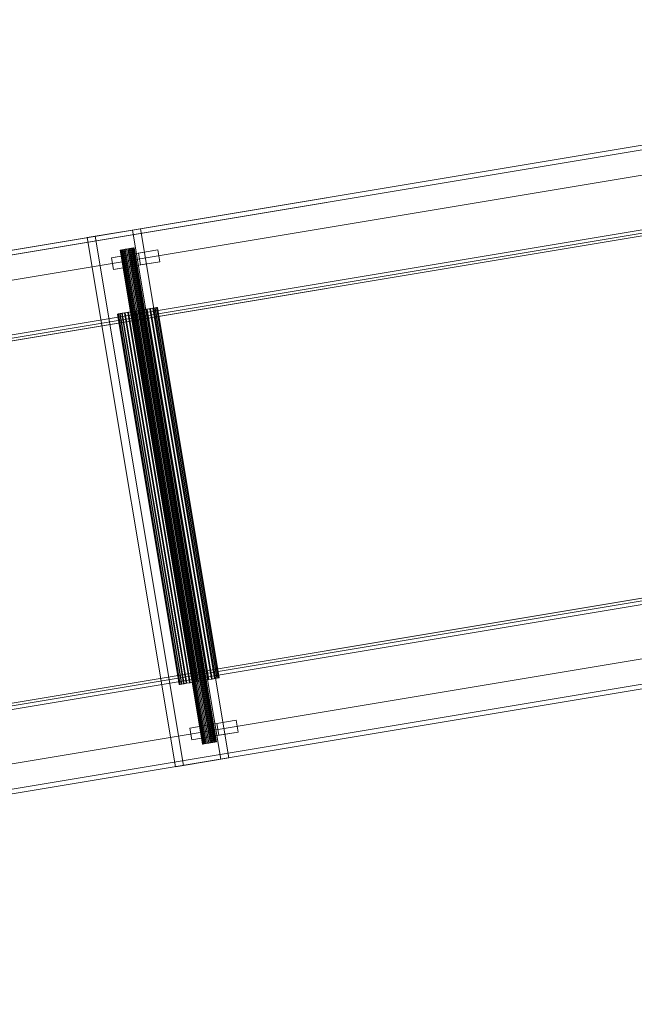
# Model space of a CAD drawing. Header units: millimetres. Extents: x -2233 to 61924, y -68080 to 6847.
# Tile 644 of 656: x 26573 to 27088, y -16644 to -15818. Entities that reach past the tile are written whole.
import ezdxf

# ---------------------------------------------------------------- set-up
doc = ezdxf.new("R2010")
doc.units = ezdxf.units.MM
doc.layers.add('superior_C10', color=7, linetype='Continuous', lineweight=0)

msp = doc.modelspace()

# ---------------------------------------------------------------- linework, layer by layer
at = {"layer": 'superior_C10'}
for p, q in [((18864.301, -17294.513), (27697.162, -15822.369)), ((27698.776, -15822.1), (18865.914, -17294.244)), ((18891.2, -17290.03), (27724.061, -15817.886)), ((27725.675, -15817.617), (18892.814, -17289.761)), ((18893.471, -17293.706), (27726.332, -15821.563)), ((27697.819, -15826.315), (18864.958, -17298.459)), ((27701.272, -15847.029), (18868.411, -17319.173)), ((18870.024, -17318.904), (27702.886, -15846.76)), ((27728.171, -15842.546), (18895.31, -17314.69)), ((18896.924, -17314.421), (27729.785, -15842.277)), ((18961.084, -17354.417), (27661.084, -15904.417)), ((27661.891, -15904.283), (18961.891, -17354.283)), ((18988.79, -17349.799), (27688.79, -15899.799)), ((27689.597, -15899.665), (18989.597, -17349.665)), ((19045.715, -17335.243), (27631.834, -15904.223)), ((27641.249, -15902.654), (19055.13, -17333.674)), ((19055.623, -17336.633), (27641.742, -15905.613)), ((27632.328, -15907.182), (19046.208, -17338.202)), ((19054.413, -17338.862), (27621.552, -15911.006)), ((27622.359, -15910.871), (19055.22, -17338.728)), ((26629.215, -16000.361), (26667.175, -15994.034)), ((26673.9, -15992.913), (26635.94, -15999.24)), ((26673.9, -15992.913), (26667.175, -15994.034)), ((26667.175, -15994.034), (26741.155, -16437.911)), ((26747.88, -16436.79), (26673.9, -15992.913)), ((26629.215, -16000.361), (26635.94, -15999.24)), ((26703.194, -16444.238), (26629.215, -16000.361)), ((26635.94, -15999.24), (26709.919, -16443.117)), ((26649.51, -16017.254), (26672.286, -16013.458)), ((26657.072, -16010.925), (26656.866, -16010.959)), ((26656.866, -16010.959), (26656.888, -16010.955)), ((26656.866, -16010.959), (26725.914, -16425.244)), ((26656.888, -16010.955), (26657.135, -16010.914)), ((26656.888, -16010.955), (26725.935, -16425.241)), ((26657.496, -16010.854), (26657.072, -16010.925)), ((26726.119, -16425.21), (26657.072, -16010.925)), ((26657.135, -16010.914), (26657.598, -16010.837)), ((26657.135, -16010.914), (26726.182, -16425.2)), ((26658.123, -16010.75), (26657.496, -16010.854)), ((26657.496, -16010.854), (26726.544, -16425.139)), ((26657.598, -16010.837), (26658.26, -16010.727)), ((26657.598, -16010.837), (26726.646, -16425.122)), ((26658.928, -16010.615), (26658.123, -16010.75)), ((26658.123, -16010.75), (26727.17, -16425.035)), ((26658.26, -16010.727), (26659.096, -16010.587)), ((26658.26, -16010.727), (26727.308, -16425.012)), ((26659.881, -16010.457), (26658.928, -16010.615)), ((26658.928, -16010.615), (26727.976, -16424.901)), ((26659.096, -16010.587), (26660.072, -16010.425)), ((26659.096, -16010.587), (26728.143, -16424.873)), ((26660.944, -16010.279), (26659.881, -16010.457)), ((26659.881, -16010.457), (26728.928, -16424.742)), ((26660.072, -16010.425), (26661.152, -16010.245)), ((26660.072, -16010.425), (26729.12, -16424.71)), ((26662.078, -16010.09), (26660.944, -16010.279)), ((26660.944, -16010.279), (26729.992, -16424.565)), ((26661.152, -16010.245), (26662.294, -16010.054)), ((26661.152, -16010.245), (26730.199, -16424.53)), ((26663.238, -16009.897), (26662.078, -16010.09)), ((26662.078, -16010.09), (26731.125, -16424.376)), ((26662.294, -16010.054), (26663.454, -16009.861)), ((26662.294, -16010.054), (26731.341, -16424.34)), ((26664.38, -16009.707), (26663.238, -16009.897)), ((26663.238, -16009.897), (26732.285, -16424.182)), ((26663.454, -16009.861), (26664.587, -16009.672)), ((26663.454, -16009.861), (26732.501, -16424.146)), ((26665.46, -16009.527), (26664.38, -16009.707)), ((26664.38, -16009.707), (26733.427, -16423.992)), ((26664.587, -16009.672), (26665.651, -16009.495)), ((26664.587, -16009.672), (26733.635, -16423.958)), ((26666.436, -16009.364), (26665.46, -16009.527)), ((26665.46, -16009.527), (26734.507, -16423.812)), ((26688.426, -16010.768), (26665.649, -16014.564)), ((26665.651, -16009.495), (26666.604, -16009.336)), ((26665.651, -16009.495), (26734.698, -16423.78)), ((26667.271, -16009.225), (26666.436, -16009.364)), ((26666.436, -16009.364), (26735.483, -16423.649)), ((26666.604, -16009.336), (26667.409, -16009.202)), ((26666.604, -16009.336), (26735.651, -16423.622)), ((26667.933, -16009.114), (26667.271, -16009.225)), ((26667.271, -16009.225), (26736.319, -16423.51)), ((26667.409, -16009.202), (26668.036, -16009.097)), ((26667.409, -16009.202), (26736.456, -16423.487)), ((26668.397, -16009.037), (26667.933, -16009.114)), ((26667.933, -16009.114), (26736.981, -16423.4)), ((26668.036, -16009.097), (26668.46, -16009.027)), ((26668.036, -16009.097), (26737.083, -16423.383)), ((26668.644, -16008.996), (26668.397, -16009.037)), ((26668.397, -16009.037), (26737.444, -16423.323)), ((26668.46, -16009.027), (26668.665, -16008.992)), ((26668.46, -16009.027), (26737.507, -16423.312)), ((26668.665, -16008.992), (26668.644, -16008.996)), ((26668.644, -16008.996), (26737.692, -16423.281)), ((26668.665, -16008.992), (26737.713, -16423.278)), ((26688.426, -16010.768), (26672.286, -16013.458)), ((26672.286, -16013.458), (26673.93, -16023.322)), ((26690.069, -16020.632), (26688.426, -16010.768)), ((26649.51, -16017.254), (26665.649, -16014.564)), ((26651.154, -16027.118), (26649.51, -16017.254)), ((26665.649, -16014.564), (26667.293, -16024.428)), ((26667.293, -16024.428), (26690.069, -16020.632)), ((26673.93, -16023.322), (26690.069, -16020.632)), ((26673.93, -16023.322), (26651.154, -16027.118)), ((26651.154, -16027.118), (26667.293, -16024.428)), ((26658.242, -16063.954), (26656.466, -16064.25)), ((26656.755, -16064.202), (26658.631, -16063.889)), ((26660.523, -16063.574), (26658.242, -16063.954)), ((26658.242, -16063.954), (26710.027, -16374.668)), ((26658.631, -16063.889), (26660.998, -16063.494)), ((26658.631, -16063.889), (26710.417, -16374.603)), ((26663.222, -16063.124), (26660.523, -16063.574)), ((26660.523, -16063.574), (26712.309, -16374.288)), ((26660.998, -16063.494), (26663.764, -16063.033)), ((26660.998, -16063.494), (26712.784, -16374.209)), ((26666.236, -16062.622), (26663.222, -16063.124)), ((26663.222, -16063.124), (26715.008, -16373.838)), ((26663.764, -16063.033), (26666.824, -16062.524)), ((26663.764, -16063.033), (26715.55, -16373.748)), ((26669.448, -16062.086), (26666.236, -16062.622)), ((26666.236, -16062.622), (26718.022, -16373.336)), ((26666.824, -16062.524), (26670.059, -16061.984)), ((26666.824, -16062.524), (26718.61, -16373.238)), ((26672.734, -16061.538), (26669.448, -16062.086)), ((26669.448, -16062.086), (26721.233, -16372.8)), ((26670.059, -16061.984), (26673.346, -16061.437)), ((26670.059, -16061.984), (26721.845, -16372.698)), ((26675.97, -16060.999), (26672.734, -16061.538)), ((26672.734, -16061.538), (26724.52, -16372.253)), ((26673.346, -16061.437), (26676.558, -16060.901)), ((26673.346, -16061.437), (26725.131, -16372.151)), ((26679.029, -16060.489), (26675.97, -16060.999)), ((26675.97, -16060.999), (26727.755, -16371.713)), ((26676.558, -16060.901), (26679.571, -16060.399)), ((26676.558, -16060.901), (26728.343, -16371.615)), ((26681.795, -16060.028), (26679.029, -16060.489)), ((26679.029, -16060.489), (26730.815, -16371.203)), ((26679.571, -16060.399), (26682.27, -16059.949)), ((26679.571, -16060.399), (26731.357, -16371.113)), ((26684.162, -16059.634), (26681.795, -16060.028)), ((26681.795, -16060.028), (26733.581, -16370.742)), ((26682.27, -16059.949), (26684.552, -16059.569)), ((26682.27, -16059.949), (26734.056, -16370.663)), ((26686.038, -16059.321), (26684.162, -16059.634)), ((26684.162, -16059.634), (26735.948, -16370.348)), ((26684.552, -16059.569), (26686.328, -16059.273)), ((26684.552, -16059.569), (26736.338, -16370.283)), ((26687.351, -16059.102), (26686.038, -16059.321)), ((26686.038, -16059.321), (26737.824, -16370.035)), ((26686.328, -16059.273), (26687.53, -16059.073)), ((26686.328, -16059.273), (26738.113, -16369.987)), ((26688.052, -16058.986), (26687.351, -16059.102)), ((26687.351, -16059.102), (26739.137, -16369.816)), ((26687.53, -16059.073), (26688.112, -16058.975)), ((26687.53, -16059.073), (26739.316, -16369.787)), ((26688.112, -16058.975), (26688.052, -16058.986)), ((26688.052, -16058.986), (26739.837, -16369.7)), ((26688.112, -16058.975), (26739.898, -16369.69)), ((26655.264, -16064.45), (26654.681, -16064.547)), ((26654.681, -16064.547), (26654.742, -16064.537)), ((26654.681, -16064.547), (26706.467, -16375.261)), ((26654.742, -16064.537), (26655.442, -16064.42)), ((26654.742, -16064.537), (26706.527, -16375.251)), ((26656.466, -16064.25), (26655.264, -16064.45)), ((26707.049, -16375.164), (26655.264, -16064.45)), ((26655.442, -16064.42), (26656.755, -16064.202)), ((26655.442, -16064.42), (26707.228, -16375.135)), ((26656.466, -16064.25), (26708.251, -16374.964)), ((26656.755, -16064.202), (26708.541, -16374.916)), ((27738.109, -16195.717), (19038.109, -17645.717)), ((19038.916, -17645.583), (27738.916, -16195.583)), ((27710.403, -16200.335), (19010.403, -17650.335)), ((19011.21, -17650.201), (27711.21, -16200.201)), ((19096.186, -17638.066), (27682.305, -16207.046)), ((27682.798, -16210.005), (19096.679, -17641.025)), ((27670.872, -16206.924), (19103.733, -17634.78)), ((19104.54, -17634.646), (27671.679, -16206.789)), ((27691.72, -16205.477), (19105.6, -17636.497)), ((19106.094, -17639.456), (27692.213, -16208.436)), ((18961.069, -17709.247), (27793.93, -16237.104)), ((27795.544, -16236.835), (18962.683, -17708.978)), ((18934.17, -17713.73), (27767.031, -16241.587)), ((27768.645, -16241.318), (18935.784, -17713.461)), ((18937.622, -17734.445), (27770.484, -16262.301)), ((27798.04, -16261.764), (18965.179, -17733.907)), ((27798.997, -16257.549), (18966.136, -17729.692)), ((18966.793, -17733.638), (27799.654, -16261.495)), ((27771.141, -16266.247), (18938.28, -17738.39)), ((18939.894, -17738.121), (27772.755, -16265.978)), ((26739.898, -16369.69), (26739.316, -16369.787)), ((26739.837, -16369.7), (26739.898, -16369.69)), ((26706.467, -16375.261), (26707.049, -16375.164)), ((26706.527, -16375.251), (26706.467, -16375.261)), ((26707.228, -16375.135), (26706.527, -16375.251)), ((26707.049, -16375.164), (26708.251, -16374.964)), ((26708.541, -16374.916), (26707.228, -16375.135)), ((26708.251, -16374.964), (26710.027, -16374.668)), ((26710.417, -16374.603), (26708.541, -16374.916)), ((26710.027, -16374.668), (26712.309, -16374.288)), ((26712.784, -16374.209), (26710.417, -16374.603)), ((26712.309, -16374.288), (26715.008, -16373.838)), ((26715.55, -16373.748), (26712.784, -16374.209)), ((26715.008, -16373.838), (26718.022, -16373.336)), ((26718.61, -16373.238), (26715.55, -16373.748)), ((26718.022, -16373.336), (26721.233, -16372.8)), ((26721.845, -16372.698), (26718.61, -16373.238)), ((26721.233, -16372.8), (26724.52, -16372.253)), ((26725.131, -16372.151), (26721.845, -16372.698)), ((26724.52, -16372.253), (26727.755, -16371.713)), ((26728.343, -16371.615), (26725.131, -16372.151)), ((26727.755, -16371.713), (26730.815, -16371.203)), ((26731.357, -16371.113), (26728.343, -16371.615)), ((26730.815, -16371.203), (26733.581, -16370.742)), ((26734.056, -16370.663), (26731.357, -16371.113)), ((26733.581, -16370.742), (26735.948, -16370.348)), ((26736.338, -16370.283), (26734.056, -16370.663)), ((26735.948, -16370.348), (26737.824, -16370.035)), ((26738.113, -16369.987), (26736.338, -16370.283)), ((26737.824, -16370.035), (26739.137, -16369.816)), ((26739.316, -16369.787), (26738.113, -16369.987)), ((26739.137, -16369.816), (26739.837, -16369.7)), ((26715.269, -16411.812), (26738.046, -16408.016)), ((26715.269, -16411.812), (26731.409, -16409.122)), ((26754.185, -16405.326), (26731.409, -16409.122)), ((26731.409, -16409.122), (26733.053, -16418.986)), ((26754.185, -16405.326), (26738.046, -16408.016)), ((26738.046, -16408.016), (26739.69, -16417.879)), ((26755.829, -16415.19), (26754.185, -16405.326)), ((26716.913, -16421.675), (26715.269, -16411.812)), ((26739.69, -16417.879), (26716.913, -16421.675)), ((26716.913, -16421.675), (26733.053, -16418.986)), ((26733.053, -16418.986), (26755.829, -16415.19)), ((26739.69, -16417.879), (26755.829, -16415.19)), ((26725.914, -16425.244), (26726.119, -16425.21)), ((26725.935, -16425.241), (26725.914, -16425.244)), ((26726.182, -16425.2), (26725.935, -16425.241)), ((26726.119, -16425.21), (26726.544, -16425.139)), ((26726.646, -16425.122), (26726.182, -16425.2)), ((26726.544, -16425.139), (26727.17, -16425.035)), ((26727.308, -16425.012), (26726.646, -16425.122)), ((26727.17, -16425.035), (26727.976, -16424.901)), ((26728.143, -16424.873), (26727.308, -16425.012)), ((26727.976, -16424.901), (26728.928, -16424.742)), ((26729.12, -16424.71), (26728.143, -16424.873)), ((26728.928, -16424.742), (26729.992, -16424.565)), ((26730.199, -16424.53), (26729.12, -16424.71)), ((26729.992, -16424.565), (26731.125, -16424.376)), ((26731.341, -16424.34), (26730.199, -16424.53)), ((26731.125, -16424.376), (26732.285, -16424.182)), ((26732.501, -16424.146), (26731.341, -16424.34)), ((26732.285, -16424.182), (26733.427, -16423.992)), ((26733.635, -16423.958), (26732.501, -16424.146)), ((26733.427, -16423.992), (26734.507, -16423.812)), ((26734.698, -16423.78), (26733.635, -16423.958)), ((26734.507, -16423.812), (26735.483, -16423.649)), ((26735.651, -16423.622), (26734.698, -16423.78)), ((26735.483, -16423.649), (26736.319, -16423.51)), ((26736.456, -16423.487), (26735.651, -16423.622)), ((26736.319, -16423.51), (26736.981, -16423.4)), ((26737.083, -16423.383), (26736.456, -16423.487)), ((26736.981, -16423.4), (26737.444, -16423.323)), ((26737.507, -16423.312), (26737.083, -16423.383)), ((26737.444, -16423.323), (26737.692, -16423.281)), ((26737.713, -16423.278), (26737.507, -16423.312)), ((26737.692, -16423.281), (26737.713, -16423.278)), ((26741.155, -16437.911), (26703.194, -16444.238)), ((26703.194, -16444.238), (26709.919, -16443.117)), ((26709.919, -16443.117), (26747.88, -16436.79)), ((26741.155, -16437.911), (26747.88, -16436.79))]:
    msp.add_line(p, q, dxfattribs=at)

doc.saveas('drawing.dxf')
